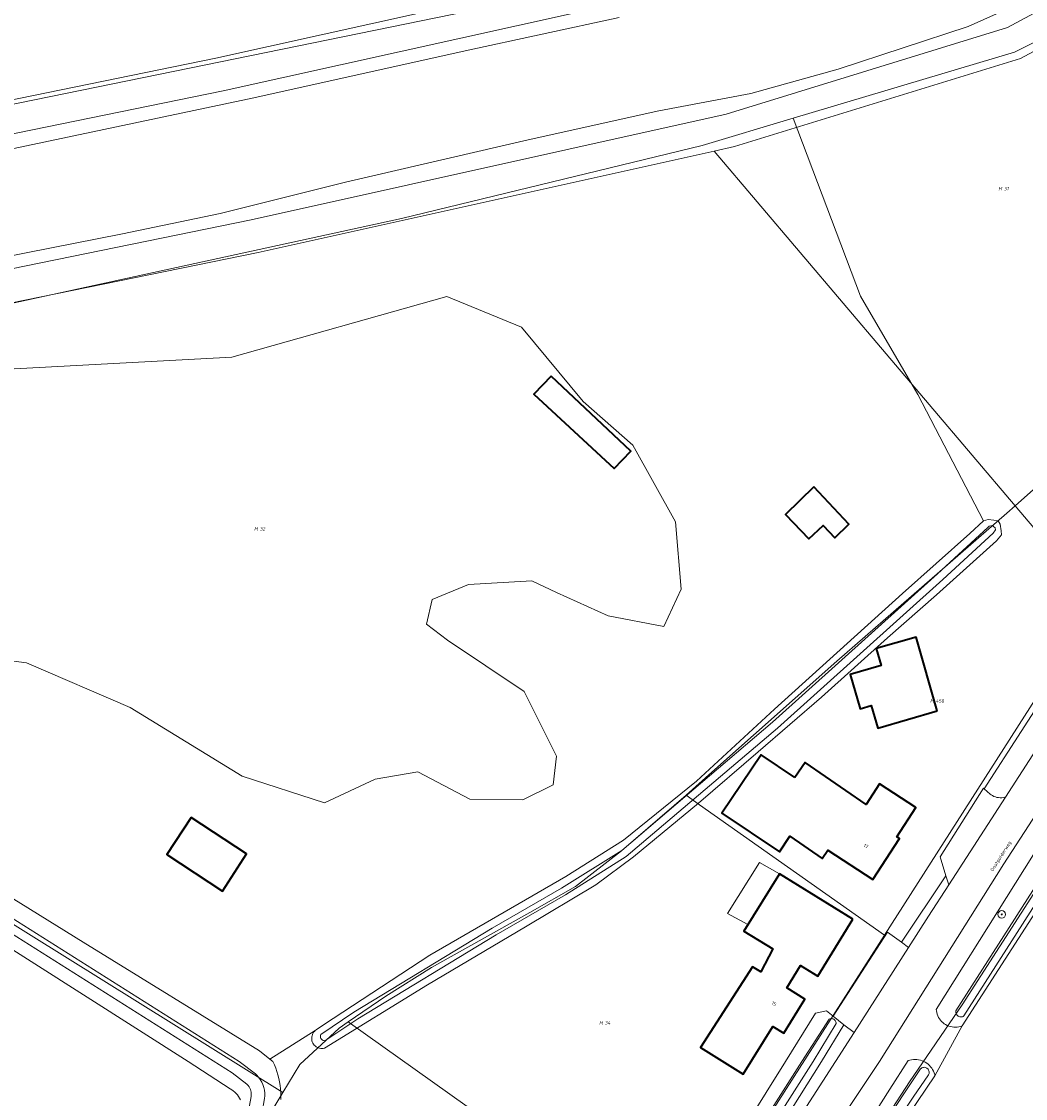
# Model space of a CAD drawing. Header units: metres. Extents: x 250001 to 257773, y 598992 to 609118.
# Tile 398 of 656: x 252034 to 252139, y 604496 to 604609. Entities that reach past the tile are written whole.
import ezdxf
from ezdxf.enums import TextEntityAlignment as Align
from ezdxf.lldxf.tags import DXFTag

# ---------------------------------------------------------------- set-up
doc = ezdxf.new("R2010")
doc.units = ezdxf.units.M
for name, color, linetype, lineweight in [('B-WE-GR-BOOM-S', 252, 'Continuous', 25), ('B-WE-GR-BOS_LOOF-GV', 252, 'Continuous', 13), ('B-WE-GR-BOUWLAND-GV', 252, 'Continuous', 13), ('B-WE-GR-GROENVOORZIENING-GV', 252, 'Continuous', 18), ('B-WE-KG-GRENS_PERCEEL-G', 150, 'KG-PERCEEL', 18), ('B-WE-KG-GRENS_PERCEEL-S', 150, 'Continuous', 25), ('B-WE-OG-BEBOUWING-GV', 1, 'Continuous', 35), ('B-WE-OG-BEBOUWING-T18', 7, 'Continuous', 18), ('B-WE-OG-BEBOUWING_LUIFEL-GV', 1, 'Continuous', 18), ('B-WE-OG-TERREIN_ERF-GV', 7, 'Continuous', 18), ('B-WE-OG-TOPOGRAFIE-T18', 2, 'Continuous', 18), ('B-WE-OG-WATER-GV', 252, 'Continuous', 18), ('B-WE-OG-WATER_SLOOT-GV', 252, 'Continuous', 18), ('B-WE-VH-VERHARDING_GESLOTEN-GV', 252, 'Continuous', 18), ('B-WE-VH-VERHARDING_OPEN-GV', 252, 'Continuous', 18), ('X-XX-AL-REFERENTIE-G', 7, 'Continuous', 18)]:
    doc.layers.add(name, color=color, linetype=linetype, lineweight=lineweight)
doc.styles.add('NLCS-ISO', font='NLCS-ISO.ttf')
doc.styles.add('NLCS-ISO-ANNOTATIEF-T18', font='NLCS-ISO.ttf', dxfattribs={"height": 1.8})
doc.styles.get("Standard").update_dxf_attribs({"font": 'NLCS-ISO.ttf'})
tags = doc.linetypes.add('KG-PERCEEL', pattern='A,5.5,-2,["P",Standard,S=1.8,R=0,X=-0.5,Y=-0.9],-2,5.5,-2,[5,NLCS.SHX,S=0.75,R=0,X=0,Y=0],-2', length=19).pattern_tags.tags
tags[6] = DXFTag(74, 10)

# ---------------------------------------------------------------- blocks, each defined once
blk = doc.blocks.new('SKG-PERCEELNUMMER-SO')
at = {"style": 'NLCS-ISO', "oblique": 10, "flags": 1}
blk.add_attdef('GEMEENTECODE', text='', height=1.8, dxfattribs=at).set_placement((0, 2.55), align=Align.MIDDLE_CENTER)
at = {"style": 'NLCS-ISO', "oblique": 10}
blk.add_attdef('SECTIE', text='', height=1.8, dxfattribs=at).set_placement((-0.5, 0), align=Align.MIDDLE_RIGHT)
blk.add_attdef('PERCEELNUMMER', text='', height=1.8, dxfattribs=at).set_placement((0.5, 0), align=Align.MIDDLE_LEFT)
blk = doc.blocks.new('BS2021-132-Xref-KAD-20210617')
at = {"layer": 'B-WE-KG-GRENS_PERCEEL-G', "flags": 128}
for points in [[(251048.315, 604203.871), (251066.46, 604211.481), (251098.163, 604220.936), (251114.489, 604226.203), (251128.736, 604232.817), (251147.988, 604244.581), (251170.425, 604258.044), (251192.804, 604268.946), (251208.957, 604274.538), (251240.348, 604276.864), (251270.548, 604276.864), (251290.115, 604280.375), (251310.266, 604287.932), (251338.475, 604305.17), (251391.193, 604348.003), (251411.978, 604360.703), (251445.988, 604377.142), (251470.873, 604385.437), (251492.363, 604394.873), (251520.493, 604411.643), (251547.04, 604426.328), (251568.722, 604434.888), (251596.068, 604444.375), (251621.947, 604451.923), (251648.283, 604464.036), (251726.785, 604509.051), (251757.101, 604523.087), (251778.142, 604531.615), (251809.225, 604544.156), (251857.421, 604560.222), (251878.691, 604566.939), (251904.943, 604573.082), (251976.444, 604589.034), (252054.355, 604604.945), (252103.36, 604615.834), (252129.18, 604623.779)], [(252106.53, 604595.23), (252108.663, 604595.704), (252138.594, 604604.914), (252167.592, 604620.529)], [(251955.118, 604562.965), (251980.865, 604568.709), (252058.794, 604584.623), (252106.53, 604595.23)], [(252106.53, 604595.23), (252138.022, 604558.114)], [(252138.022, 604558.114), (252149.7, 604568.48), (252156.7, 604563.77)], [(252061.382, 604496.76), (251955.118, 604562.965)], [(252103.58, 604527.85), (252106.27, 604530.26), (252119.37, 604541.89), (252137.15, 604557.34), (252138.022, 604558.114)], [(252138.022, 604558.114), (252146.606, 604547.997)], [(252028.609, 604346.625), (252126.968, 604497.875), (252132.484, 604505.937), (252158.843, 604546.812), (252160.029, 604548.635)], [(252124.35, 604513.22), (252146.606, 604547.997)], [(252068.22, 604504.13), (252072.15, 604506.84), (252076.93, 604509.84), (252087.22, 604515.58), (252092, 604518.3), (252096.83, 604522.04), (252103.58, 604527.85)], [(252124.35, 604513.22), (252104.98, 604526.86), (252103.58, 604527.85)], [(252102.78, 604479.5), (252124.35, 604513.22)], [(252068.22, 604504.13), (252067.28, 604503.49), (252063.14, 604499.68), (252061.382, 604496.76)], [(252068.22, 604504.13), (252087.67, 604490.3), (252102.78, 604479.5)], [(252061.382, 604496.76), (252059.69, 604493.95), (252058.02, 604490.55)]]:
    blk.add_lwpolyline(points, dxfattribs=at)
at = {"layer": 'B-WE-KG-GRENS_PERCEEL-S', "xscale": 0.2, "yscale": 0.2, "zscale": 0.2}
for p, values in [((252136.767, 604591.294), {'PERCEELNUMMER': '31', 'SECTIE': 'M'}), ((252058.863, 604555.708), {'PERCEELNUMMER': '32', 'SECTIE': 'M'}), ((252129.629, 604537.718), {'PERCEELNUMMER': '450', 'SECTIE': 'M'}), ((252094.979, 604504.023), {'PERCEELNUMMER': '34', 'SECTIE': 'M'})]:
    blk.add_blockref('SKG-PERCEELNUMMER-SO', p, dxfattribs=at).add_auto_attribs(values)
blk = doc.blocks.new('SGR-BOOM_01-SO')
at = {"linetype": 'ByBlock', "lineweight": 18}
h = blk.add_hatch(color=0, dxfattribs=at)
h.dxf.hatch_style = 1
edge = h.paths.add_edge_path()
edge.add_arc((0, 0), 0.25, 0, 360)
at = {"color": 0, "linetype": 'ByBlock', "lineweight": 18}
for radius in [2, 0.25]:
    blk.add_circle((0, 0), radius, dxfattribs=at)
blk = doc.blocks.new('BS2021-132-Xref-BGT-GRIJS-20210617-aangepast')
at = {"layer": 'B-WE-GR-BOS_LOOF-GV', "flags": 128}
for points in [[(252026.73, 604572.1), (252056.02, 604573.69), (252078.554, 604580.035), (252086.343, 604576.804), (252092.799, 604569.045), (252097.998, 604564.465), (252102.481, 604556.442), (252103.085, 604549.392), (252101.256, 604545.493), (252095.447, 604546.632), (252090.034, 604549.065), (252087.435, 604550.285), (252080.808, 604549.905), (252076.994, 604548.311), (252076.416, 604545.727), (252078.599, 604544.069), (252086.654, 604538.705), (252090.035, 604531.938), (252089.682, 604528.932), (252086.51, 604527.354), (252080.942, 604527.429), (252075.518, 604530.291), (252071.041, 604529.536), (252065.751, 604527.049), (252057.118, 604529.83), (252045.377, 604537.029), (252034.557, 604541.682), (252030.475, 604542.222)], [(252019.103, 604525.693), (252040.464, 604512.466), (252058.916, 604501.119), (252060.015, 604500.245), (252064.771, 604503.236), (252064.868, 604503.31), (252065.627, 604503.829), (252076.755, 604511.102), (252090.992, 604519.362), (252097.03, 604523.147), (252104.687, 604529.334), (252112.857, 604536.852), (252126.226, 604548.951), (252133.291, 604555.214), (252134.727, 604556.57), (252127.866, 604569.776), (252121.852, 604580.054), (252114.783, 604598.661), (252105.255, 604595.817), (252073.788, 604588.171), (252029.381, 604578.52)]]:
    blk.add_lwpolyline(points, dxfattribs=at)
for points in [[(252116.969, 604560.097), (252120.625, 604556.205), (252119.153, 604554.776), (252117.929, 604556.077), (252116.43, 604554.654), (252113.986, 604557.226)], [(252051.784, 604525.517), (252057.574, 604521.701), (252055.053, 604517.795), (252049.237, 604521.654)]]:
    blk.add_lwpolyline(points, close=True, dxfattribs=at)
at = {"layer": 'B-WE-GR-BOUWLAND-GV', "flags": 128}
for points in [[(251759.911, 604524.019), (251806.213, 604542.011), (251867.099, 604563.483), (251926.789, 604577.718), (251968.54, 604586.767), (251999.814, 604593.328), (252090.355, 604611.849)], [(252056.939, 604495.997), (252056.847, 604496.173), (252056.741, 604496.342), (252056.621, 604496.501), (252056.489, 604496.651), (252056.346, 604496.789), (252056.192, 604496.916), (252056.028, 604497.03), (252055.856, 604497.13), (252051.464, 604500), (252008.354, 604527.4)], [(252254.601, 604506.645), (252199.088, 604551.861), (252194.292, 604554.349), (252193.527, 604554.746), (252191.738, 604556.15), (252171.876, 604554.947), (252169.328, 604553.774), (252165.825, 604551.703), (252163.678, 604550.332), (252162.439, 604548.899), (252150.88, 604532.2), (252132.48, 604503.71), (252129.645, 604498.51), (252118.827, 604482.478), (252116.405, 604479.105), (252082.11, 604426.18)]]:
    blk.add_lwpolyline(points, dxfattribs=at)
at = {"layer": 'B-WE-GR-GROENVOORZIENING-GV', "flags": 128}
for points in [[(251803.252, 604519.627), (251829.644, 604529.747), (251864.966, 604541.455), (251893.541, 604549.591), (251929.458, 604557.925), (251951.678, 604562.591), (251952.359, 604562.734), (251952.935, 604562.382), (252002.361, 604572.893), (252018.119, 604576.175), (252029.381, 604578.52), (252073.788, 604588.171), (252105.255, 604595.817), (252114.783, 604598.661), (252137.985, 604605.585), (252168.398, 604620.835)], [(252090.355, 604611.849), (251999.814, 604593.328), (251968.54, 604586.767), (251926.789, 604577.718), (251867.099, 604563.483), (251806.213, 604542.011), (251759.911, 604524.019)], [(251779.689, 604528.465), (251810.445, 604540.874), (251858.456, 604556.878), (251879.624, 604563.563), (251905.722, 604569.67), (251977.188, 604585.614), (252000, 604590.273), (252055.117, 604601.529), (252104.249, 604612.446)], [(252165.933, 604623.61), (252137.235, 604608.157), (252107.774, 604599.092), (252058.044, 604588.042), (252000, 604576.189), (251980.121, 604572.129), (251908.887, 604556.238), (251883.276, 604550.245), (251862.612, 604543.717), (251815.206, 604527.915), (251784.14, 604515.379)], [(252146.426, 604546.503), (252134.793, 604528.523), (252135.425, 604527.962), (252135.519, 604527.892), (252135.66, 604527.804), (252135.81, 604527.729), (252135.966, 604527.669), (252136.127, 604527.624), (252136.292, 604527.594), (252136.459, 604527.58), (252136.627, 604527.582), (252136.794, 604527.599), (252136.958, 604527.633), (252137.013, 604527.649), (252147.62, 604544.06)], [(252030.475, 604542.222), (252034.557, 604541.682), (252045.377, 604537.029), (252057.118, 604529.83), (252065.751, 604527.049), (252071.041, 604529.536), (252075.518, 604530.291), (252080.942, 604527.429), (252086.51, 604527.354), (252089.682, 604528.932), (252090.035, 604531.938), (252086.654, 604538.705), (252078.599, 604544.069), (252076.416, 604545.727), (252076.994, 604548.311), (252080.808, 604549.905), (252087.435, 604550.285), (252090.034, 604549.065), (252095.447, 604546.632), (252101.256, 604545.493), (252103.085, 604549.392), (252102.481, 604556.442), (252097.998, 604564.465), (252092.799, 604569.045), (252086.343, 604576.804), (252078.554, 604580.035), (252056.02, 604573.69), (252026.73, 604572.1)], [(252115.389, 604482.082), (252124.915, 604497.083), (252126.839, 604500.084), (252127.015, 604500.137), (252127.196, 604500.174), (252127.38, 604500.196), (252127.565, 604500.203), (252127.749, 604500.193), (252127.932, 604500.168), (252128.113, 604500.127), (252128.289, 604500.071), (252128.46, 604500), (252128.623, 604499.914), (252128.779, 604499.815), (252128.926, 604499.703), (252129.062, 604499.579), (252129.187, 604499.444), (252129.3, 604499.299), (252129.4, 604499.144), (252129.486, 604498.982), (252129.557, 604498.813), (252129.614, 604498.638), (252129.645, 604498.51), (252132.48, 604503.71), (252132.311, 604503.653), (252132.137, 604503.612), (252131.961, 604503.587), (252131.782, 604503.577), (252131.604, 604503.584), (252131.427, 604503.606), (252131.253, 604503.644), (252131.083, 604503.698), (252130.918, 604503.767), (252130.76, 604503.85), (252130.611, 604503.947), (252130.47, 604504.057), (252130.34, 604504.179), (252130.221, 604504.312), (252130.115, 604504.455), (252130.022, 604504.608), (252129.943, 604504.767), (252129.879, 604504.934), (252129.83, 604505.105), (252129.796, 604505.281), (252129.78, 604505.43), (252151.86, 604540.59)], [(252150.23, 604541.23), (252136.84, 604520.67), (252123.83, 604500), (252115.27, 604487.18)], [(252038.15, 604374.4), (252084.84, 604446.74), (252111.89, 604488.63), (252119.24, 604500), (252121.173, 604503.021), (252120.107, 604503.816), (252117.76, 604500), (252106.598, 604482.241), (252102.974, 604476.728), (252101.79, 604474.97), (252095.512, 604465.282), (252092.807, 604461.785), (252080.174, 604442.117), (252076.075, 604435.398)]]:
    blk.add_lwpolyline(points, dxfattribs=at)
for points in [[(252089.475, 604571.696), (252097.818, 604563.856), (252096.057, 604562.041), (252087.646, 604569.814)], [(252131.081, 604518.471), (252130.789, 604519.431), (252126.131, 604512.469), (252126.877, 604511.935), (252128.96, 604515.19)]]:
    blk.add_lwpolyline(points, close=True, dxfattribs=at)
at = {"layer": 'B-WE-OG-BEBOUWING-GV', "flags": 128}
for points in [[(252089.475, 604571.696), (252087.646, 604569.814), (252096.057, 604562.041), (252097.818, 604563.856)], [(252116.969, 604560.097), (252113.986, 604557.226), (252116.43, 604554.654), (252117.929, 604556.077), (252119.153, 604554.776), (252120.625, 604556.205)], [(252129.874, 604536.662), (252127.663, 604544.388), (252123.502, 604543.197), (252124.015, 604541.406), (252120.781, 604540.481), (252121.807, 604536.898), (252122.973, 604537.231), (252123.646, 604534.88)], [(252114.968, 604529.692), (252111.446, 604532.071), (252107.332, 604525.982), (252113.355, 604521.914), (252114.464, 604523.556), (252117.829, 604521.244), (252118.42, 604522.11), (252123.13, 604519.02), (252125.92, 604523.33), (252125.643, 604523.51), (252127.627, 604526.574), (252123.827, 604529.04), (252122.429, 604526.881), (252116.037, 604531.275)], [(252051.784, 604525.517), (252049.237, 604521.654), (252055.053, 604517.795), (252057.574, 604521.701)], [(252121.06, 604514.88), (252113.36, 604519.61), (252109.64, 604513.64), (252112.673, 604511.795), (252111.426, 604509.356), (252110.54, 604509.9), (252105.09, 604501.45), (252109.56, 604498.68), (252112.68, 604503.66), (252113.83, 604502.94), (252116.03, 604506.53), (252114.138, 604507.691), (252115.578, 604510.027), (252117.38, 604508.93)]]:
    blk.add_lwpolyline(points, close=True, dxfattribs=at)
at = {"layer": 'B-WE-OG-BEBOUWING_LUIFEL-GV', "flags": 128}
blk.add_lwpolyline([(252110.059, 604514.312), (252113.36, 604519.61), (252111.264, 604520.812), (252107.939, 604515.485)], close=True, dxfattribs=at)
at = {"layer": 'B-WE-OG-TERREIN_ERF-GV', "flags": 128}
for points in [[(252168.398, 604620.835), (252137.985, 604605.585), (252114.783, 604598.661), (252121.852, 604580.054), (252127.866, 604569.776), (252134.727, 604556.57), (252135.219, 604556.71), (252135.793, 604556.628), (252136.258, 604556.546), (252136.476, 604556.218), (252136.558, 604555.507), (252136.613, 604555.097), (252136.08, 604554.462), (252129.817, 604548.813), (252124.661, 604544.324), (252117.776, 604538.11), (252111.151, 604532.403), (252104.881, 604527.023), (252098.073, 604521.402), (252094.148, 604518.487), (252086.764, 604514.078), (252076.515, 604508.007), (252065.734, 604501.378), (252065.605, 604501.354), (252065.475, 604501.345), (252065.344, 604501.352), (252065.215, 604501.375), (252065.09, 604501.414), (252064.858, 604501.535), (252064.755, 604501.616), (252064.662, 604501.709), (252064.582, 604501.813), (252064.515, 604501.925), (252064.462, 604502.045), (252064.423, 604502.17), (252064.401, 604502.299), (252064.394, 604502.43), (252064.404, 604502.561), (252064.429, 604502.689), (252064.469, 604502.814), (252064.525, 604502.933), (252064.594, 604503.044), (252064.677, 604503.146), (252064.771, 604503.236), (252060.015, 604500.245), (252060.342, 604499.986), (252060.493, 604499.646), (252060.629, 604499.299), (252060.75, 604498.948), (252060.856, 604498.591), (252060.947, 604498.23), (252061.022, 604497.865), (252061.081, 604497.498), (252061.125, 604497.128), (252061.152, 604496.757), (252061.164, 604496.385), (252061.159, 604496.013)], [(252104.043, 604484.045), (252113.98, 604500), (252117.15, 604505.04), (252118.3, 604505.29), (252118.983, 604504.733), (252124.675, 604513.512), (252126.131, 604512.469), (252130.789, 604519.431), (252130.19, 604521.409), (252134.728, 604528.58), (252134.793, 604528.523), (252146.426, 604546.503)]]:
    blk.add_lwpolyline(points, dxfattribs=at)
for points in [[(252129.874, 604536.662), (252123.646, 604534.88), (252122.973, 604537.231), (252121.807, 604536.898), (252120.781, 604540.481), (252124.015, 604541.406), (252123.502, 604543.197), (252127.663, 604544.388)], [(252122.429, 604526.881), (252123.827, 604529.04), (252127.627, 604526.574), (252125.643, 604523.51), (252125.92, 604523.33), (252123.13, 604519.02), (252118.42, 604522.11), (252117.829, 604521.244), (252114.464, 604523.556), (252113.355, 604521.914), (252107.332, 604525.982), (252111.446, 604532.071), (252114.968, 604529.692), (252116.037, 604531.275)], [(252121.06, 604514.88), (252117.38, 604508.93), (252115.578, 604510.027), (252114.138, 604507.691), (252116.03, 604506.53), (252113.83, 604502.94), (252112.68, 604503.66), (252109.56, 604498.68), (252105.09, 604501.45), (252110.54, 604509.9), (252111.426, 604509.356), (252112.673, 604511.795), (252109.64, 604513.64), (252113.36, 604519.61)]]:
    blk.add_lwpolyline(points, close=True, dxfattribs=at)
at = {"layer": 'B-WE-OG-WATER-GV', "flags": 128}
for points in [[(252096.592, 604609.213), (252080.465, 604605.72), (252058.332, 604600.806), (252033.212, 604595.499), (252000.507, 604588.367), (251979.669, 604584.393), (251952.477, 604578.444), (251927.538, 604573.187), (251909.388, 604568.872), (251890.737, 604564.636), (251872.009, 604559.807), (251858.94, 604555.583), (251847.053, 604551.297), (251826.47, 604544.121), (251807.729, 604537.806), (251794.989, 604533.091)], [(251793.508, 604521.454), (251815.298, 604529.295), (251832.63, 604535.575), (251866.865, 604547.124), (251876.381, 604549.853), (251892.224, 604553.792), (251907.45, 604556.989), (251931.249, 604562.399), (251945.29, 604565.749), (251965.306, 604569.928), (251983.999, 604574.302), (251991.411, 604575.76), (252001.094, 604577.228), (252024.4, 604582.619), (252044.603, 604586.577), (252054.815, 604588.695), (252067.95, 604591.976), (252087.051, 604596.405), (252100.738, 604599.428), (252110.366, 604601.259), (252119.523, 604603.804), (252133.127, 604608.278), (252138.338, 604610.589)], [(252024.864, 604518.461), (252056.071, 604498.815), (252057.594, 604497.631), (252057.647, 604497.58), (252057.749, 604497.466), (252057.839, 604497.342), (252057.916, 604497.209), (252057.979, 604497.069), (252058.026, 604496.923), (252058.058, 604496.773), (252058.074, 604496.62), (252058.075, 604496.467), (252058.059, 604496.314), (252057.678, 604494.265), (252057.135, 604491.339), (252055.027, 604480.59), (252053.257, 604476.354), (252038.638, 604453.157), (252019.287, 604424.087)], [(252020.12, 604423.534), (252039.477, 604452.614), (252054.147, 604475.892), (252055.989, 604480.298), (252058.194, 604490.208), (252059.212, 604494.712), (252059.446, 604496.114), (252059.475, 604496.397), (252059.474, 604496.696), (252059.442, 604496.994), (252059.38, 604497.287), (252059.287, 604497.572), (252059.165, 604497.845), (252059.016, 604498.105), (252058.84, 604498.347), (252058.652, 604498.556), (252058.509, 604498.693), (252056.817, 604500), (252025.605, 604519.648)]]:
    blk.add_lwpolyline(points, dxfattribs=at)
blk.add_lwpolyline([(252083.69, 604513.255), (252090.972, 604517.424), (252097.321, 604521.429), (252113.147, 604534.872), (252130.46, 604550.429), (252135.746, 604555.263), (252135.984, 604555.617), (252135.93, 604555.835), (252135.766, 604555.972), (252135.629, 604556.081), (252135.328, 604555.999), (252135.191, 604555.84), (252129.922, 604551.022), (252112.62, 604535.475), (252096.846, 604522.075), (252090.56, 604518.11), (252083.283, 604513.944), (252068.8, 604505.146), (252065.343, 604502.833), (252065.315, 604502.753), (252065.302, 604502.667), (252065.305, 604502.58), (252065.324, 604502.495), (252065.358, 604502.416), (252065.407, 604502.343), (252065.467, 604502.281), (252065.538, 604502.231), (252065.617, 604502.195), (252065.701, 604502.174), (252065.788, 604502.168), (252069.23, 604504.471)], close=True, dxfattribs=at)
at = {"layer": 'B-WE-OG-WATER_SLOOT-GV', "flags": 128}
for points in [[(251784.14, 604515.379), (251815.206, 604527.915), (251862.612, 604543.717), (251883.276, 604550.245), (251908.887, 604556.238), (251980.121, 604572.129), (252000, 604576.189), (252058.044, 604588.042), (252107.774, 604599.092), (252137.235, 604608.157), (252165.933, 604623.61)], [(252104.249, 604612.446), (252055.117, 604601.529), (252000, 604590.273), (251977.188, 604585.614), (251905.722, 604569.67), (251879.624, 604563.563), (251858.456, 604556.878), (251810.445, 604540.874), (251779.689, 604528.465)], [(252138.338, 604610.589), (252133.127, 604608.278), (252119.523, 604603.804), (252110.366, 604601.259), (252100.738, 604599.428), (252087.051, 604596.405), (252067.95, 604591.976), (252054.815, 604588.695), (252044.603, 604586.577), (252024.4, 604582.619), (252001.094, 604577.228), (251991.411, 604575.76), (251983.999, 604574.302), (251965.306, 604569.928), (251945.29, 604565.749), (251931.249, 604562.399), (251907.45, 604556.989), (251892.224, 604553.792), (251876.381, 604549.853), (251866.865, 604547.124), (251832.63, 604535.575), (251815.298, 604529.295), (251793.508, 604521.454)], [(251794.989, 604533.091), (251807.729, 604537.806), (251826.47, 604544.121), (251847.053, 604551.297), (251858.94, 604555.583), (251872.009, 604559.807), (251890.737, 604564.636), (251909.388, 604568.872), (251927.538, 604573.187), (251952.477, 604578.444), (251979.669, 604584.393), (252000.507, 604588.367), (252033.212, 604595.499), (252058.332, 604600.806), (252080.465, 604605.72), (252096.592, 604609.213)], [(252061.159, 604496.013), (252061.164, 604496.385), (252061.152, 604496.757), (252061.125, 604497.128), (252061.081, 604497.498), (252061.022, 604497.865), (252060.947, 604498.23), (252060.856, 604498.591), (252060.75, 604498.948), (252060.629, 604499.299), (252060.493, 604499.646), (252060.342, 604499.986), (252060.015, 604500.245), (252058.916, 604501.119), (252040.464, 604512.466), (252019.103, 604525.693)], [(252008.354, 604527.4), (252051.464, 604500), (252055.856, 604497.13), (252056.028, 604497.03), (252056.192, 604496.916), (252056.346, 604496.789), (252056.489, 604496.651), (252056.621, 604496.501), (252056.741, 604496.342), (252056.847, 604496.173), (252056.939, 604495.997)], [(252025.605, 604519.648), (252056.817, 604500), (252058.509, 604498.693), (252058.652, 604498.556), (252058.84, 604498.347), (252059.016, 604498.105), (252059.165, 604497.845), (252059.287, 604497.572), (252059.38, 604497.287), (252059.442, 604496.994), (252059.474, 604496.696), (252059.475, 604496.397), (252059.446, 604496.114), (252059.212, 604494.712), (252058.194, 604490.208), (252055.989, 604480.298), (252054.147, 604475.892), (252039.477, 604452.614), (252020.12, 604423.534)], [(252019.287, 604424.087), (252038.638, 604453.157), (252053.257, 604476.354), (252055.027, 604480.59), (252057.135, 604491.339), (252057.678, 604494.265), (252058.059, 604496.314), (252058.075, 604496.467), (252058.074, 604496.62), (252058.058, 604496.773), (252058.026, 604496.923), (252057.979, 604497.069), (252057.916, 604497.209), (252057.839, 604497.342), (252057.749, 604497.466), (252057.647, 604497.58), (252057.594, 604497.631), (252056.071, 604498.815), (252024.864, 604518.461)], [(252151.86, 604540.59), (252129.78, 604505.43), (252129.796, 604505.281), (252129.83, 604505.105), (252129.879, 604504.934), (252129.943, 604504.767), (252130.022, 604504.608), (252130.115, 604504.455), (252130.221, 604504.312), (252130.34, 604504.179), (252130.47, 604504.057), (252130.611, 604503.947), (252130.76, 604503.85), (252130.918, 604503.767), (252131.083, 604503.698), (252131.253, 604503.644), (252131.427, 604503.606), (252131.604, 604503.584), (252131.782, 604503.577), (252131.961, 604503.587), (252132.137, 604503.612), (252132.311, 604503.653), (252132.48, 604503.71), (252150.88, 604532.2)], [(252145.175, 604524.326), (252132.679, 604504.761), (252132.601, 604504.712), (252132.515, 604504.677), (252132.425, 604504.658), (252132.333, 604504.654), (252132.241, 604504.666), (252132.153, 604504.694), (252132.071, 604504.737), (252131.998, 604504.793), (252131.936, 604504.861), (252131.886, 604504.938), (252131.85, 604505.024), (252131.829, 604505.114), (252131.824, 604505.206), (252131.835, 604505.298), (252144.337, 604524.871)], [(252144.337, 604524.871), (252131.835, 604505.298), (252131.824, 604505.206), (252131.829, 604505.114), (252131.85, 604505.024), (252131.886, 604504.938), (252131.936, 604504.861), (252131.998, 604504.793), (252132.071, 604504.737), (252132.153, 604504.694), (252132.241, 604504.666), (252132.333, 604504.654), (252132.425, 604504.658), (252132.515, 604504.677), (252132.601, 604504.712), (252132.679, 604504.761), (252145.175, 604524.326)], [(252106.598, 604482.241), (252117.76, 604500), (252120.107, 604503.816), (252118.983, 604504.733), (252118.3, 604505.29), (252117.15, 604505.04), (252113.98, 604500), (252104.043, 604484.045)], [(252105.267, 604483.609), (252115.704, 604500), (252118.559, 604504.412), (252118.639, 604504.45), (252118.724, 604504.474), (252118.813, 604504.481), (252118.901, 604504.473), (252118.986, 604504.449), (252119.065, 604504.409), (252119.137, 604504.357), (252119.197, 604504.292), (252119.245, 604504.218), (252119.279, 604504.136), (252119.298, 604504.049), (252119.301, 604503.961), (252119.301, 604503.955), (252116.889, 604500), (252106.133, 604483.107)], [(252106.133, 604483.107), (252116.889, 604500), (252119.301, 604503.955), (252119.301, 604503.961), (252119.298, 604504.049), (252119.279, 604504.136), (252119.245, 604504.218), (252119.197, 604504.292), (252119.137, 604504.357), (252119.065, 604504.409), (252118.986, 604504.449), (252118.901, 604504.473), (252118.813, 604504.481), (252118.724, 604504.474), (252118.639, 604504.45), (252118.559, 604504.412), (252115.704, 604500), (252105.267, 604483.609)], [(252118.827, 604482.478), (252129.645, 604498.51), (252129.614, 604498.638), (252129.557, 604498.813), (252129.486, 604498.982), (252129.4, 604499.144), (252129.3, 604499.299), (252129.187, 604499.444), (252129.062, 604499.579), (252128.926, 604499.703), (252128.779, 604499.815), (252128.623, 604499.914), (252128.46, 604500), (252128.289, 604500.071), (252128.113, 604500.127), (252127.932, 604500.168), (252127.749, 604500.193), (252127.565, 604500.203), (252127.38, 604500.196), (252127.196, 604500.174), (252127.015, 604500.137), (252126.839, 604500.084), (252124.915, 604497.083), (252115.389, 604482.082)], [(252115.661, 604480.37), (252126.514, 604496.812), (252128.134, 604499.214), (252128.201, 604499.276), (252128.278, 604499.325), (252128.362, 604499.36), (252128.451, 604499.38), (252128.542, 604499.384), (252128.633, 604499.372), (252128.719, 604499.344), (252128.8, 604499.301), (252128.933, 604499.178), (252128.982, 604499.101), (252129.016, 604499.016), (252129.035, 604498.927), (252129.038, 604498.836), (252129.026, 604498.746), (252128.997, 604498.659), (252128.967, 604498.599), (252127.348, 604496.261), (252116.498, 604479.823)], [(252116.498, 604479.823), (252127.348, 604496.261), (252128.967, 604498.599), (252128.997, 604498.659), (252129.026, 604498.746), (252129.038, 604498.836), (252129.035, 604498.927), (252129.016, 604499.016), (252128.982, 604499.101), (252128.933, 604499.178), (252128.8, 604499.301), (252128.719, 604499.344), (252128.633, 604499.372), (252128.542, 604499.384), (252128.451, 604499.38), (252128.362, 604499.36), (252128.278, 604499.325), (252128.201, 604499.276), (252128.134, 604499.214), (252126.514, 604496.812), (252115.661, 604480.37)]]:
    blk.add_lwpolyline(points, dxfattribs=at)
for points in [[(252134.727, 604556.57), (252133.291, 604555.214), (252126.226, 604548.951), (252112.857, 604536.852), (252104.687, 604529.334), (252097.03, 604523.147), (252090.992, 604519.362), (252076.755, 604511.102), (252065.627, 604503.829), (252064.868, 604503.31), (252064.771, 604503.236), (252064.677, 604503.146), (252064.594, 604503.044), (252064.525, 604502.933), (252064.469, 604502.814), (252064.429, 604502.689), (252064.404, 604502.561), (252064.394, 604502.43), (252064.401, 604502.299), (252064.423, 604502.17), (252064.462, 604502.045), (252064.515, 604501.925), (252064.582, 604501.813), (252064.662, 604501.709), (252064.755, 604501.616), (252064.858, 604501.535), (252065.09, 604501.414), (252065.215, 604501.375), (252065.344, 604501.352), (252065.475, 604501.345), (252065.605, 604501.354), (252065.734, 604501.378), (252076.515, 604508.007), (252086.764, 604514.078), (252094.148, 604518.487), (252098.073, 604521.402), (252104.881, 604527.023), (252111.151, 604532.403), (252117.776, 604538.11), (252124.661, 604544.324), (252129.817, 604548.813), (252136.08, 604554.462), (252136.613, 604555.097), (252136.558, 604555.507), (252136.476, 604556.218), (252136.258, 604556.546), (252135.793, 604556.628), (252135.219, 604556.71)], [(252129.922, 604551.022), (252135.191, 604555.84), (252135.328, 604555.999), (252135.629, 604556.081), (252135.766, 604555.972), (252135.93, 604555.835), (252135.984, 604555.617), (252135.746, 604555.263), (252130.46, 604550.429), (252113.147, 604534.872), (252097.321, 604521.429), (252090.972, 604517.424), (252083.69, 604513.255), (252069.23, 604504.471), (252065.788, 604502.168), (252065.701, 604502.174), (252065.617, 604502.195), (252065.538, 604502.231), (252065.467, 604502.281), (252065.407, 604502.343), (252065.358, 604502.416), (252065.324, 604502.495), (252065.305, 604502.58), (252065.302, 604502.667), (252065.315, 604502.753), (252065.343, 604502.833), (252068.8, 604505.146), (252083.283, 604513.944), (252090.56, 604518.11), (252096.846, 604522.075), (252112.62, 604535.475)]]:
    blk.add_lwpolyline(points, close=True, dxfattribs=at)
at = {"layer": 'B-WE-VH-VERHARDING_GESLOTEN-GV', "flags": 128}
for points in [[(252147.62, 604544.06), (252137.013, 604527.649), (252131.081, 604518.471), (252128.96, 604515.19), (252126.877, 604511.935), (252121.173, 604503.021), (252119.24, 604500), (252111.89, 604488.63)], [(252115.27, 604487.18), (252123.83, 604500), (252136.84, 604520.67), (252150.23, 604541.23)]]:
    blk.add_lwpolyline(points, dxfattribs=at)
at = {"layer": 'B-WE-VH-VERHARDING_OPEN-GV', "flags": 128}
for points in [[(252134.793, 604528.523), (252134.728, 604528.58), (252130.19, 604521.409), (252130.789, 604519.431), (252131.081, 604518.471), (252137.013, 604527.649), (252136.958, 604527.633), (252136.794, 604527.599), (252136.627, 604527.582), (252136.459, 604527.58), (252136.292, 604527.594), (252136.127, 604527.624), (252135.966, 604527.669), (252135.81, 604527.729), (252135.66, 604527.804), (252135.519, 604527.892), (252135.425, 604527.962)], [(252126.131, 604512.469), (252124.675, 604513.512), (252118.983, 604504.733), (252120.107, 604503.816), (252121.173, 604503.021), (252126.877, 604511.935)]]:
    blk.add_lwpolyline(points, close=True, dxfattribs=at)
at = {"layer": 'B-WE-GR-BOOM-S', "xscale": 0.2, "yscale": 0.2, "zscale": 0.2}
blk.add_blockref('SGR-BOOM_01-SO', (252136.629, 604515.382), dxfattribs=at)
at = {"layer": 'B-WE-OG-BEBOUWING-T18', "style": 'NLCS-ISO-ANNOTATIEF-T18'}
for s, rotation, p in [('17', 327.1, (252122.426, 604522.534)), ('15', 328.5, (252112.798, 604506.041))]:
    blk.add_text(s, height=0.36, rotation=rotation, dxfattribs=at).set_placement(p, align=Align.MIDDLE)
at = {"layer": 'B-WE-OG-TOPOGRAFIE-T18', "style": 'NLCS-ISO-ANNOTATIEF-T18'}
blk.add_text('Oostpolderweg', height=0.36, rotation=57.7, dxfattribs=at).set_placement((252136.575, 604521.444), align=Align.MIDDLE)

msp = doc.modelspace()

# ---------------------------------------------------------------- block references
at = {"layer": 'X-XX-AL-REFERENTIE-G'}
for name in ['BS2021-132-Xref-BGT-GRIJS-20210617-aangepast', 'BS2021-132-Xref-KAD-20210617']:
    msp.add_blockref(name, (0, 0), dxfattribs=at)

doc.saveas('drawing.dxf')
